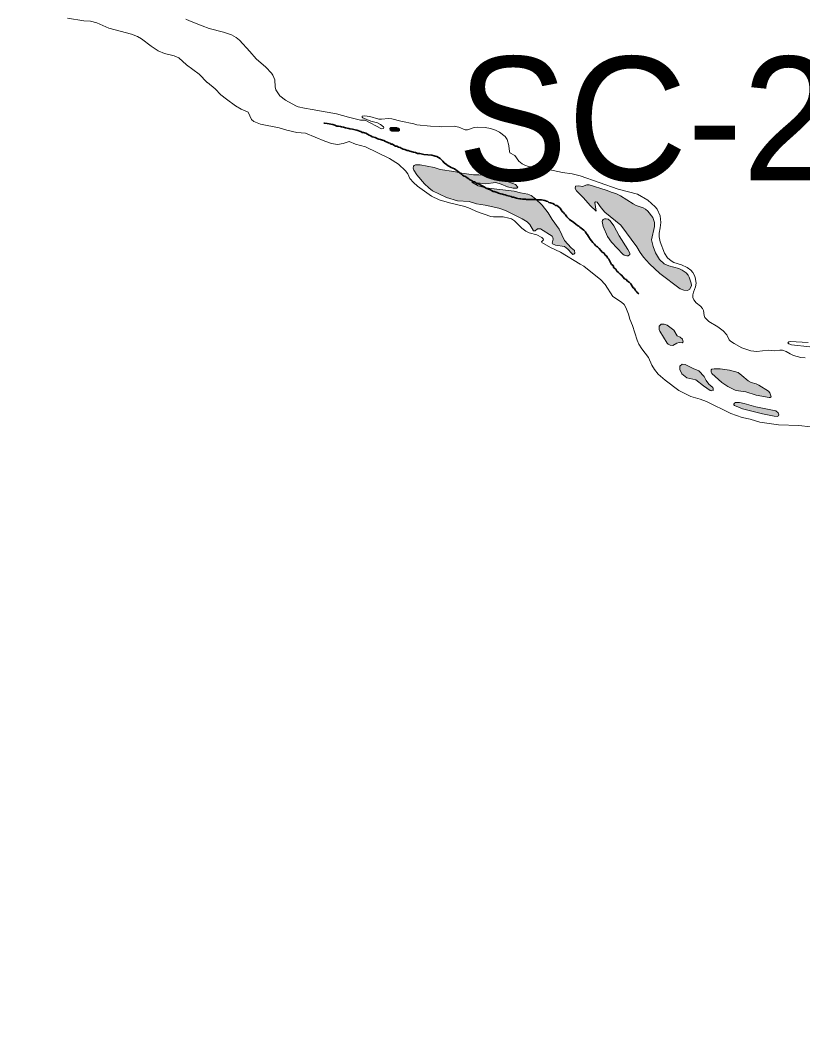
# Model space of a CAD drawing. Extents: x -1643653 to 4543381, y 1624270 to 13878484.
# Drawn here: x 597766 to 600924, y 8900028 to 8904160 of the extents above; entities that cross this region are included whole.
import ezdxf

# ---------------------------------------------------------------- set-up
doc = ezdxf.new("R2010")
doc.units = 0
doc.header["$LTSCALE"] = 200
doc.linetypes.add('LONG_DASH_SHORT_DASH', pattern=[9.9, 6, -1.2, 1.5, -1.2])
doc.layers.add('6', color=7, linetype='Continuous', lineweight=13)
doc.layers.add('60', color=7, linetype='Continuous', lineweight=13)

msp = doc.modelspace()

# ---------------------------------------------------------------- hatches: boundary and pattern name
at = {"layer": '6'}
for points in [[(599286.2, 8903728.4), (599281.8, 8903728.4), (599276.3, 8903728.4), (599269.7, 8903728.4), (599260.8, 8903727.3), (599257.5, 8903724), (599258.6, 8903717.4), (599265.2, 8903713), (599275.2, 8903713), (599285.2, 8903713), (599292.9, 8903713), (599296.2, 8903716.3), (599296.2, 8903721.8), (599292.9, 8903725.1)], [(599872.2, 8903414.8), (599845.3, 8903440.4), (599827.8, 8903452.7), (599814.7, 8903459), (599785.5, 8903463.7), (599759.2, 8903470.9), (599643.5, 8903483.6), (599614.3, 8903491.9), (599589, 8903507.8), (599643.9, 8903499.8), (599685.5, 8903505.5), (599706.8, 8903499.2), (599732.8, 8903488.5), (599755.5, 8903482.9), (599770.8, 8903483.2), (599773.6, 8903486.8), (599764.9, 8903497.6), (599724.7, 8903511.9), (599636.2, 8903535.9), (599617.1, 8903537.1), (599595, 8903536.3), (599548.7, 8903543.2), (599515.5, 8903550.3), (599461.2, 8903558), (599436, 8903566.5), (599379.7, 8903576.7), (599361.5, 8903577.3), (599355.8, 8903575), (599352.9, 8903571.8), (599352.2, 8903563.1), (599353.7, 8903556.3), (599366.6, 8903537.1), (599397.7, 8903500.5), (599414.3, 8903484.3), (599429, 8903472.8), (599485.5, 8903445.8), (599531.2, 8903431.2), (599577.2, 8903428.8), (599607.9, 8903420.1), (599641.8, 8903414.6), (599697.2, 8903402.7), (599724.2, 8903392.8), (599792.1, 8903359.2), (599812.4, 8903346.4), (599822.9, 8903336.1), (599837.2, 8903310.8), (599843.8, 8903311.1), (599853.5, 8903318.2), (599865.2, 8903318.7), (599912.3, 8903288.4), (599915.4, 8903284.1), (599916.4, 8903277.2), (599912.7, 8903261.4), (599914.4, 8903257.8), (599926, 8903253.3), (599962.5, 8903247.3), (599976.5, 8903237.2), (599990.5, 8903219.8), (599996.3, 8903215.6), (599999.8, 8903216.2), (600004.8, 8903220), (600002.5, 8903231), (599989.4, 8903241.5), (599963.2, 8903271.7), (599941.5, 8903317.8), (599912.4, 8903357), (599896.5, 8903382.7)], [(600281.7, 8903204.2), (600305.5, 8903177.6), (600348.1, 8903138.3), (600430.4, 8903076.8), (600444.8, 8903070.8), (600459.5, 8903069.7), (600468.4, 8903074.8), (600475.9, 8903089.2), (600474.5, 8903098.9), (600466.3, 8903123), (600461.7, 8903131.6), (600453.5, 8903141.1), (600438.2, 8903152), (600424.6, 8903159.1), (600383.8, 8903169.1), (600364.7, 8903177.2), (600346.7, 8903194.8), (600330, 8903221.8), (600320.7, 8903246.7), (600314.2, 8903274.6), (600325.7, 8903328), (600325.7, 8903344.7), (600319, 8903364.2), (600299.6, 8903389.6), (600289.9, 8903398.5), (600280.9, 8903403.8), (600251.9, 8903413.3), (600239.3, 8903419.5), (600188.9, 8903452.4), (600169.4, 8903461.4), (600155.5, 8903465.2), (600131.1, 8903475.2), (600061.8, 8903497), (600053.3, 8903496.8), (600035.4, 8903490.2), (600020.8, 8903492.9), (600007.6, 8903491), (600005.2, 8903481.9), (600011.4, 8903471.6), (600040, 8903443.8), (600065.7, 8903412.9), (600090.5, 8903389.9), (600085.8, 8903425.2), (600088, 8903427.1), (600095.1, 8903426.4), (600110.7, 8903403.5), (600125.5, 8903386.5), (600189.5, 8903333.2), (600254.4, 8903246.4), (600268.2, 8903223.2)], [(600182.9, 8903290.9), (600161.9, 8903330.7), (600146.9, 8903350.5), (600139.5, 8903357.1), (600131.2, 8903359.6), (600124.6, 8903359.6), (600118.7, 8903356.3), (600115.5, 8903352.2), (600114.8, 8903348.1), (600119.1, 8903327.5), (600136.1, 8903287.5), (600152.3, 8903264.6), (600198.3, 8903216.3), (600204, 8903212.6), (600214.4, 8903209.1), (600219.4, 8903209.1), (600226.1, 8903215.4), (600226.3, 8903220.6), (600218.4, 8903235.6)], [(600403.7, 8902909.5), (600376.7, 8902928.9), (600365.2, 8902934.2), (600353.4, 8902933.9), (600345.6, 8902925.2), (600344.8, 8902912.6), (600347.7, 8902905.1), (600376.8, 8902857.2), (600381.5, 8902852.3), (600389.9, 8902849), (600400.3, 8902847.8), (600415.9, 8902857.2), (600425.8, 8902858.9), (600438.4, 8902858.4), (600442.2, 8902862.6), (600439.2, 8902872.8), (600430.4, 8902880.6), (600418.1, 8902887)], [(600505.2, 8902745.3), (600482.6, 8902754.7), (600450.5, 8902770.7), (600437.7, 8902772.3), (600428.5, 8902764.3), (600428.4, 8902750.8), (600436.5, 8902733.4), (600457.3, 8902717.4), (600493, 8902708.3), (600523.8, 8902684.3), (600551.1, 8902666.2), (600555.5, 8902664.8), (600560.1, 8902666.6), (600563.5, 8902665.2), (600562.9, 8902673.6), (600561, 8902677.7), (600545.8, 8902691.8), (600535.3, 8902706.6), (600527.2, 8902721.6)], [(600791.7, 8902656.9), (600786.5, 8902662.4), (600747.7, 8902687.8), (600737.1, 8902692.9), (600716.6, 8902698.4), (600704.1, 8902704.3), (600678.2, 8902726.8), (600663.3, 8902737.8), (600628.7, 8902747.2), (600590.7, 8902753.5), (600567.3, 8902753.8), (600558.2, 8902752.2), (600555.3, 8902749.5), (600555.1, 8902739.5), (600557.8, 8902734.4), (600598, 8902698.6), (600622.3, 8902681.2), (600651.7, 8902667.1), (600664.7, 8902663.9), (600695.3, 8902660.7), (600736.2, 8902646.9), (600788.5, 8902637.5), (600793.3, 8902637.8), (600797.2, 8902640.6)], [(600816.7, 8902583.2), (600735.9, 8902599.2), (600688.7, 8902613.8), (600669.2, 8902617.4), (600652.6, 8902616.8), (600648.6, 8902614.9), (600646.4, 8902611), (600646.5, 8902607.4), (600648.5, 8902604.8), (600681, 8902592.1), (600762.7, 8902571.3), (600810, 8902561.7), (600821.1, 8902561), (600827.4, 8902563.5), (600828.4, 8902567.7), (600825.2, 8902574.9)]]:
    msp.add_hatch(color=256, dxfattribs=at).paths.add_polyline_path(points)

# ---------------------------------------------------------------- linework, layer by layer
for points in [[(598521.6, 8903909.3), (598520.2, 8903910.4), (598487.1, 8903943.5), (598436.5, 8903981.5), (598405, 8904009.5), (598386.5, 8904016.8), (598347.6, 8904027.2), (598321.2, 8904038.2), (598293.7, 8904056), (598254.9, 8904085.9), (598238.1, 8904096), (598214.8, 8904104.4), (598122.2, 8904129.2), (598073.8, 8904150.4), (598048.8, 8904157.2), (598021.9, 8904158.5), (597956.3, 8904169.2)], [(598434, 8904165.6), (598448.2, 8904158.3), (598499, 8904139.1)], [(598499, 8904139.1), (598528.1, 8904128.1), (598586.2, 8904112.7), (598617.8, 8904102.3), (598636.2, 8904092), (598650.8, 8904080.9), (598692.5, 8904035.5), (598717.5, 8904005.4), (598756.2, 8903971.6), (598778.9, 8903947.3), (598784.6, 8903939.1), (598793.2, 8903920.1), (598794.2, 8903891.9), (598797, 8903880), (598813.4, 8903856.4), (598835.4, 8903837.9), (598877.2, 8903816), (598887.5, 8903812.1), (598913.4, 8903805.9), (598943.2, 8903800.5)], [(600025.5, 8903175.8), (599946.9, 8903224.4), (599906.4, 8903243.4), (599871.3, 8903263.4), (599869.4, 8903266.8), (599877.3, 8903274.8), (599875.9, 8903278.8), (599871.6, 8903283), (599851.1, 8903294.4), (599820, 8903303.1), (599806.2, 8903309.5), (599791, 8903321), (599760.8, 8903350.4), (599748.3, 8903358.4), (599738.5, 8903362.4), (599714.7, 8903367.4), (599676, 8903367.3), (599664.8, 8903368.9), (599607.5, 8903389.2), (599581.8, 8903401.3), (599560.7, 8903409.3), (599498.5, 8903424.1), (599455.9, 8903436), (599426, 8903450.7), (599368.4, 8903490.7), (599353.1, 8903505.2), (599338.5, 8903522.4), (599329.6, 8903540.8), (599320.7, 8903553.3), (599292.1, 8903580), (599256.5, 8903602.8), (599159.5, 8903649.3), (599118.3, 8903660.4), (599092.6, 8903671.5), (599069.5, 8903662.7), (599045.5, 8903659.9), (599022.3, 8903663.4), (598995.4, 8903672.6), (598917.4, 8903704.8), (598881.7, 8903708.3), (598841, 8903717.8), (598809.8, 8903726.9), (598734.4, 8903741.9), (598707.6, 8903751.7), (598698.8, 8903760.7), (598685.1, 8903789.6), (598657.6, 8903802.3), (598633.9, 8903815.4), (598597.4, 8903841.9), (598575.4, 8903860.3), (598551.4, 8903884.8), (598521.6, 8903909.3)], [(598943.2, 8903800.5), (599042.3, 8903782.5), (599090.9, 8903769.9)], [(599090.9, 8903769.9), (599139.4, 8903757.2), (599157.8, 8903757.2), (599223.3, 8903723), (599231.2, 8903723.4), (599233.6, 8903727), (599231.3, 8903730.9), (599220.1, 8903740.6), (599207.5, 8903747.1), (599180.1, 8903754), (599148.2, 8903766.5), (599145.5, 8903769.4), (599145.8, 8903773.2), (599155.4, 8903775.3), (599176.5, 8903772.3), (599212.8, 8903762.2), (599223.8, 8903761.7), (599252, 8903764.3), (599265, 8903763.2), (599302.2, 8903753.1), (599353.6, 8903742.2)], [(599353.6, 8903742.2), (599366.7, 8903739.4), (599421.7, 8903734), (599459.7, 8903731.8)], [(599459.7, 8903731.8), (599467.6, 8903731.3), (599516.7, 8903733.3), (599536, 8903729.3), (599561.7, 8903717.9), (599571.1, 8903718.4), (599597.8, 8903727.6), (599611.2, 8903729.6), (599642.3, 8903727.4), (599663.4, 8903723.4), (599684.6, 8903716.6), (599699.9, 8903709.6), (599723.1, 8903691.5), (599730.6, 8903679.9), (599737.9, 8903655.1), (599738.6, 8903641.1), (599742.4, 8903625.1), (599762.5, 8903614.3), (599777.8, 8903592), (599791.2, 8903581.6), (599802.6, 8903575.6), (599817.3, 8903570.5), (599843.6, 8903566.5)], [(599843.6, 8903566.5), (599897.7, 8903558.2), (599897.7, 8903558.2), (599955.2, 8903545.7), (599994.1, 8903540.7), (600025.7, 8903533.3), (600178.9, 8903478.3), (600258, 8903458.3), (600298.9, 8903434.2), (600329.2, 8903407.8), (600336.5, 8903398.5), (600349.5, 8903371.8), (600351.2, 8903344.2), (600349.1, 8903323.1), (600344.3, 8903300.9), (600344.6, 8903286.1), (600348.4, 8903266.8), (600366.2, 8903220.4), (600378.6, 8903201.7), (600393.5, 8903189.6), (600404.4, 8903183.3), (600435.5, 8903172.7), (600458.5, 8903162.1), (600472.4, 8903151.5), (600481.2, 8903141.7), (600487.4, 8903130.8), (600490.5, 8903121.7), (600493.8, 8903098.7), (600492.2, 8903084.6), (600483.9, 8903063.4), (600481.4, 8903052.4), (600481.2, 8903041.4), (600485.5, 8903031.3), (600494.2, 8903019.4), (600512.5, 8903005.7), (600520.6, 8902997.2), (600523.6, 8902988.2), (600526.2, 8902968.8), (600529.8, 8902960.6), (600545.3, 8902944.2), (600582.3, 8902923), (600603.2, 8902907.2), (600617.8, 8902890.7), (600627.6, 8902870.6), (600633.4, 8902864.6), (600647.3, 8902854.9), (600679.2, 8902837.6), (600715.1, 8902825.4), (600738.9, 8902822.7), (600785.5, 8902828.3), (600809.3, 8902825.8), (600832.1, 8902829.1), (600843, 8902828.9), (600858.4, 8902823.3), (600874.2, 8902813.2), (600887.3, 8902807.1), (600916.9, 8902799.4), (600934.1, 8902797.9)], [(600062, 8903150.8), (600040.6, 8903167.8), (600025.5, 8903175.8)], [(600711.9, 8902550.3), (600680, 8902556.5), (600634, 8902572.4), (600536.1, 8902621.6), (600510.6, 8902630.8), (600473.1, 8902640.8), (600424.5, 8902666.2), (600369.6, 8902707.2), (600341.5, 8902732.2), (600325.5, 8902750.4), (600315.3, 8902768.2), (600302, 8902798.9), (600275.1, 8902834.6), (600263.5, 8902853.1), (600256.3, 8902869.3), (600237.2, 8902928.4), (600226.8, 8902953.2), (600221.1, 8902973.8), (600211, 8903000.7), (600203, 8903012.9), (600192.7, 8903022.6), (600157.7, 8903044.8), (600126.4, 8903094.4), (600108.3, 8903114), (600062, 8903150.8)], [(600953, 8902842.7), (600879.2, 8902850.3), (600867.9, 8902854.2), (600864.9, 8902858.5), (600867.9, 8902861.8), (600874.1, 8902863), (600947.2, 8902859.5)], [(601196.4, 8902525.8), (601177.5, 8902541.3), (601162.5, 8902550.2), (601140, 8902558.1), (601123.5, 8902560.4), (601039, 8902549.5), (601004, 8902539.9), (600989, 8902530.2), (600972.2, 8902521.8), (600955.9, 8902519.4), (600908.7, 8902524.8), (600826.6, 8902527.4), (600751.2, 8902537.5), (600711.9, 8902550.3)]]:
    msp.add_lwpolyline(points, dxfattribs=at)
at = {"layer": '6', "linetype": 'LONG_DASH_SHORT_DASH', "lineweight": 35}
for points in [[(599070.9, 8903729.3), (599062.2, 8903731.3), (599058.2, 8903731.8), (599050, 8903733.3), (599043.9, 8903733.3), (599035.8, 8903737.9), (599027.6, 8903739.5), (599004.7, 8903744.1), (598994, 8903745.1), (598991.2, 8903745.9)], [(599523.3, 8903556.5), (599517.8, 8903560.6), (599511.1, 8903564.1), (599504.5, 8903566.2), (599498.4, 8903570.3), (599492.3, 8903573.8), (599486.2, 8903577.9), (599477, 8903585.6), (599471.9, 8903592.3), (599466.8, 8903596.3), (599460.7, 8903603), (599453.6, 8903606.6), (599447, 8903610.2), (599440.4, 8903611.7), (599435.8, 8903613.2), (599427.2, 8903616.3), (599410.3, 8903617.8), (599395.1, 8903618.8), (599378.8, 8903622.9), (599369.6, 8903623.4), (599361.5, 8903627), (599352.3, 8903628.6), (599338.6, 8903632.6), (599331.5, 8903634.7), (599326.9, 8903634.7), (599317.7, 8903639.3), (599310.6, 8903640.3), (599302.5, 8903643.9), (599298.4, 8903647), (599291.8, 8903648), (599286.2, 8903652.1), (599280.6, 8903653.1), (599273.5, 8903657.2), (599267.8, 8903660.2), (599261.7, 8903660.2), (599258.2, 8903664.3), (599252.1, 8903666.4), (599246, 8903669.4), (599240.4, 8903671), (599233.2, 8903675.6), (599227.6, 8903677.1), (599220, 8903679.7), (599213.4, 8903681.2), (599209.3, 8903682.7), (599198.6, 8903687.3), (599192.5, 8903688.9), (599185.9, 8903690.4), (599180.3, 8903694.5), (599173.7, 8903697.6), (599167.1, 8903701.7), (599160.5, 8903704.7), (599155.4, 8903706.8), (599151.3, 8903707.8), (599145.7, 8903708.3), (599140.6, 8903711.9), (599135, 8903713.4), (599128.4, 8903715.5), (599124.3, 8903717), (599117.7, 8903718.5), (599107, 8903720.6), (599096.3, 8903722.6), (599092.3, 8903723.6), (599085.1, 8903725.7), (599078, 8903727.2), (599070.9, 8903729.3)], [(599729.5, 8903453.7), (599722.9, 8903455.8), (599716.3, 8903457.3), (599711.7, 8903458.3), (599705.6, 8903459.8), (599696.4, 8903463.4), (599690.3, 8903465.5), (599683.2, 8903468), (599679.1, 8903469.6), (599675, 8903470.1), (599668.4, 8903473.7), (599664.3, 8903475.7), (599659.2, 8903477.7), (599655.2, 8903479.3), (599649.1, 8903481.8), (599644, 8903483.9), (599638.4, 8903488.5), (599632.3, 8903490.5), (599625.2, 8903495.1), (599618.5, 8903499.2), (599613.5, 8903500.2), (599607.8, 8903501.3), (599602.8, 8903505.9), (599598.7, 8903507.9), (599594.6, 8903507.9), (599586.5, 8903513.5), (599580.9, 8903517.1), (599575.8, 8903520.7), (599570.2, 8903524.8), (599563.1, 8903530.4), (599557, 8903531.9), (599551.3, 8903536), (599546.3, 8903540.1), (599540.2, 8903544.2), (599534.6, 8903548.3), (599528.4, 8903554.9), (599523.3, 8903556.5)], [(600077.1, 8903263.6), (600072, 8903270.7), (600065.9, 8903276.8), (600059.3, 8903288.1), (600055.8, 8903294.7), (600049.1, 8903301.9), (600047.1, 8903306), (600041, 8903313.1), (600035.9, 8903317.2), (600029.3, 8903321.3), (600025.2, 8903324.9), (600020.6, 8903329), (600015, 8903332.6), (600007.9, 8903337.2), (599999.8, 8903344.8), (599994.7, 8903348.4), (599988.6, 8903352.5), (599983, 8903356.1), (599979.4, 8903360.2), (599974.8, 8903363.8), (599971.8, 8903367.8), (599966.2, 8903375), (599962.1, 8903379.1), (599958.5, 8903384.7), (599952.9, 8903388.8), (599948.8, 8903395.9), (599945.3, 8903402.6), (599935.6, 8903409.8), (599931.5, 8903412.8), (599925.9, 8903413.3), (599922.9, 8903417.4), (599915.2, 8903421), (599905.6, 8903424.1), (599900, 8903424.6), (599895.9, 8903428.7), (599889.8, 8903430.2), (599883.2, 8903433.3), (599876.6, 8903433.8), (599870, 8903435.8), (599864.9, 8903435.8), (599860.8, 8903435.8), (599853.7, 8903435.8), (599844.5, 8903436.8), (599837.4, 8903436.8), (599831.3, 8903436.8), (599825.2, 8903437.4), (599821.1, 8903437.4), (599815, 8903437.4), (599808.9, 8903437.4), (599804.8, 8903437.9), (599800.7, 8903437.9), (599796.7, 8903437.9), (599792.6, 8903438.9), (599786.5, 8903439.4), (599782.4, 8903439.9), (599774.8, 8903441.4), (599769.2, 8903443), (599765.1, 8903443.5), (599761.1, 8903445), (599757, 8903446.1), (599751.4, 8903447.1), (599747.3, 8903449.1), (599741.7, 8903450.1), (599735.6, 8903452.2), (599729.5, 8903453.7)], [(600263.5, 8903056.5), (600256.3, 8903061.1), (600252.3, 8903067.2), (600248.7, 8903071.3), (600245.1, 8903078), (600240.1, 8903081), (600236.5, 8903087.7), (600230.4, 8903096.9), (600224.3, 8903103), (600216.6, 8903107.6), (600212.1, 8903113.8), (600204.4, 8903117.3), (600199.8, 8903123.5), (600193.2, 8903131.1), (600187.1, 8903135.2), (600180.5, 8903142.9), (600173.4, 8903147.5), (600169.3, 8903155.7), (600162.2, 8903161.3), (600158.6, 8903170), (600152, 8903175.1), (600141.8, 8903196.1), (600136.2, 8903201.2), (600133.1, 8903208.3), (600127.5, 8903212.4), (600123, 8903220.1), (600114.3, 8903224.2), (600109.2, 8903231.8), (600102.1, 8903239), (600096, 8903245.7), (600090.4, 8903248.2), (600086.8, 8903252.3), (600083.2, 8903256.4), (600077.1, 8903263.6)]]:
    msp.add_lwpolyline(points, dxfattribs=at)
at = {"layer": '6'}
for points in [[(599286.2, 8903728.4), (599281.8, 8903728.4), (599276.3, 8903728.4), (599269.7, 8903728.4), (599260.8, 8903727.3), (599257.5, 8903724), (599258.6, 8903717.4), (599265.2, 8903713), (599275.2, 8903713), (599285.2, 8903713), (599292.9, 8903713), (599296.2, 8903716.3), (599296.2, 8903721.8), (599292.9, 8903725.1)], [(599872.2, 8903414.8), (599845.3, 8903440.4), (599827.8, 8903452.7), (599814.7, 8903459), (599785.5, 8903463.7), (599759.2, 8903470.9), (599643.5, 8903483.6), (599614.3, 8903491.9), (599589, 8903507.8), (599643.9, 8903499.8), (599685.5, 8903505.5), (599706.8, 8903499.2), (599732.8, 8903488.5), (599755.5, 8903482.9), (599770.8, 8903483.2), (599773.6, 8903486.8), (599764.9, 8903497.6), (599724.7, 8903511.9), (599636.2, 8903535.9), (599617.1, 8903537.1), (599595, 8903536.3), (599548.7, 8903543.2), (599515.5, 8903550.3), (599461.2, 8903558), (599436, 8903566.5), (599379.7, 8903576.7), (599361.5, 8903577.3), (599355.8, 8903575), (599352.9, 8903571.8), (599352.2, 8903563.1), (599353.7, 8903556.3), (599366.6, 8903537.1), (599397.7, 8903500.5), (599414.3, 8903484.3), (599429, 8903472.8), (599485.5, 8903445.8), (599531.2, 8903431.2), (599577.2, 8903428.8), (599607.9, 8903420.1), (599641.8, 8903414.6), (599697.2, 8903402.7), (599724.2, 8903392.8), (599792.1, 8903359.2), (599812.4, 8903346.4), (599822.9, 8903336.1), (599837.2, 8903310.8), (599843.8, 8903311.1), (599853.5, 8903318.2), (599865.2, 8903318.7), (599912.3, 8903288.4), (599915.4, 8903284.1), (599916.4, 8903277.2), (599912.7, 8903261.4), (599914.4, 8903257.8), (599926, 8903253.3), (599962.5, 8903247.3), (599976.5, 8903237.2), (599990.5, 8903219.8), (599996.3, 8903215.6), (599999.8, 8903216.2), (600004.8, 8903220), (600002.5, 8903231), (599989.4, 8903241.5), (599963.2, 8903271.7), (599941.5, 8903317.8), (599912.4, 8903357), (599896.5, 8903382.7)], [(600281.7, 8903204.2), (600305.5, 8903177.6), (600348.1, 8903138.3), (600430.4, 8903076.8), (600444.8, 8903070.8), (600459.5, 8903069.7), (600468.4, 8903074.8), (600475.9, 8903089.2), (600474.5, 8903098.9), (600466.3, 8903123), (600461.7, 8903131.6), (600453.5, 8903141.1), (600438.2, 8903152), (600424.6, 8903159.1), (600383.8, 8903169.1), (600364.7, 8903177.2), (600346.7, 8903194.8), (600330, 8903221.8), (600320.7, 8903246.7), (600314.2, 8903274.6), (600325.7, 8903328), (600325.7, 8903344.7), (600319, 8903364.2), (600299.6, 8903389.6), (600289.9, 8903398.5), (600280.9, 8903403.8), (600251.9, 8903413.3), (600239.3, 8903419.5), (600188.9, 8903452.4), (600169.4, 8903461.4), (600155.5, 8903465.2), (600131.1, 8903475.2), (600061.8, 8903497), (600053.3, 8903496.8), (600035.4, 8903490.2), (600020.8, 8903492.9), (600007.6, 8903491), (600005.2, 8903481.9), (600011.4, 8903471.6), (600040, 8903443.8), (600065.7, 8903412.9), (600090.5, 8903389.9), (600085.8, 8903425.2), (600088, 8903427.1), (600095.1, 8903426.4), (600110.7, 8903403.5), (600125.5, 8903386.5), (600189.5, 8903333.2), (600254.4, 8903246.4), (600268.2, 8903223.2)], [(600182.9, 8903290.9), (600161.9, 8903330.7), (600146.9, 8903350.5), (600139.5, 8903357.1), (600131.2, 8903359.6), (600124.6, 8903359.6), (600118.7, 8903356.3), (600115.5, 8903352.2), (600114.8, 8903348.1), (600119.1, 8903327.5), (600136.1, 8903287.5), (600152.3, 8903264.6), (600198.3, 8903216.3), (600204, 8903212.6), (600214.4, 8903209.1), (600219.4, 8903209.1), (600226.1, 8903215.4), (600226.3, 8903220.6), (600218.4, 8903235.6)], [(600403.7, 8902909.5), (600376.7, 8902928.9), (600365.2, 8902934.2), (600353.4, 8902933.9), (600345.6, 8902925.2), (600344.8, 8902912.6), (600347.7, 8902905.1), (600376.8, 8902857.2), (600381.5, 8902852.3), (600389.9, 8902849), (600400.3, 8902847.8), (600415.9, 8902857.2), (600425.8, 8902858.9), (600438.4, 8902858.4), (600442.2, 8902862.6), (600439.2, 8902872.8), (600430.4, 8902880.6), (600418.1, 8902887)], [(600505.2, 8902745.3), (600482.6, 8902754.7), (600450.5, 8902770.7), (600437.7, 8902772.3), (600428.5, 8902764.3), (600428.4, 8902750.8), (600436.5, 8902733.4), (600457.3, 8902717.4), (600493, 8902708.3), (600523.8, 8902684.3), (600551.1, 8902666.2), (600555.5, 8902664.8), (600560.1, 8902666.6), (600563.5, 8902665.2), (600562.9, 8902673.6), (600561, 8902677.7), (600545.8, 8902691.8), (600535.3, 8902706.6), (600527.2, 8902721.6)], [(600791.7, 8902656.9), (600786.5, 8902662.4), (600747.7, 8902687.8), (600737.1, 8902692.9), (600716.6, 8902698.4), (600704.1, 8902704.3), (600678.2, 8902726.8), (600663.3, 8902737.8), (600628.7, 8902747.2), (600590.7, 8902753.5), (600567.3, 8902753.8), (600558.2, 8902752.2), (600555.3, 8902749.5), (600555.1, 8902739.5), (600557.8, 8902734.4), (600598, 8902698.6), (600622.3, 8902681.2), (600651.7, 8902667.1), (600664.7, 8902663.9), (600695.3, 8902660.7), (600736.2, 8902646.9), (600788.5, 8902637.5), (600793.3, 8902637.8), (600797.2, 8902640.6)], [(600816.7, 8902583.2), (600735.9, 8902599.2), (600688.7, 8902613.8), (600669.2, 8902617.4), (600652.6, 8902616.8), (600648.6, 8902614.9), (600646.4, 8902611), (600646.5, 8902607.4), (600648.5, 8902604.8), (600681, 8902592.1), (600762.7, 8902571.3), (600810, 8902561.7), (600821.1, 8902561), (600827.4, 8902563.5), (600828.4, 8902567.7), (600825.2, 8902574.9)]]:
    msp.add_lwpolyline(points, close=True, dxfattribs=at)
at = {"layer": '60', "lineweight": 25}
msp.add_spline([(814781, 9009175.5), (814787.2, 9009173.4), (814796.9, 9009173.4), (814799.4, 9009172.4), (814805.1, 9009174.5), (814805.6, 9009176.5), (814811.7, 9009179.5), (814811.7, 9009179.5), (814801.5, 9009181), (814790.7, 9009181.5), (814784.1, 9009183.1), (814777.4, 9009185.1), (814778.4, 9009175.5)], degree=3, dxfattribs=at)

# ---------------------------------------------------------------- texts
at = {"layer": '6'}
msp.add_text('SC-24-X-D-IV', height=500, dxfattribs=at).set_placement((599529.4, 8903514.1))

doc.saveas('drawing.dxf')
